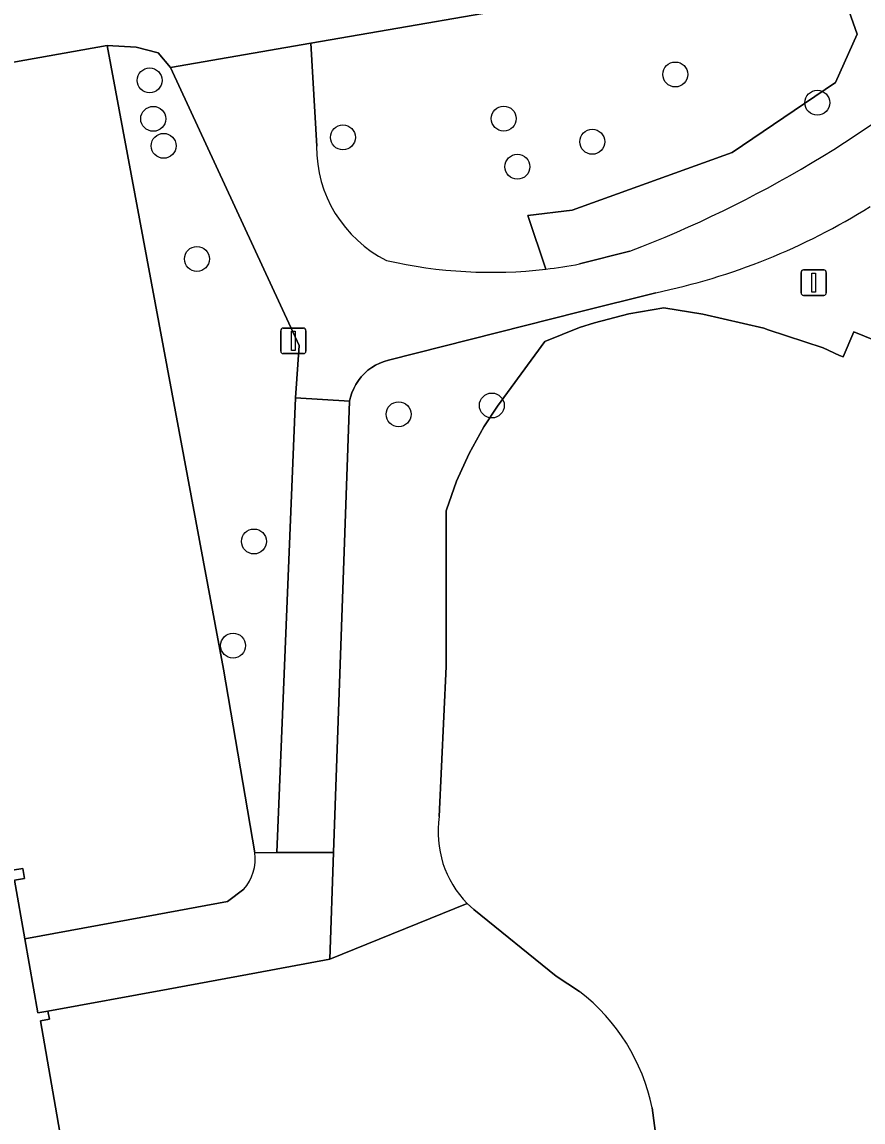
# Model space of a CAD drawing. Extents: x 157793 to 159380, y 380877 to 382313.
# Drawn here: x 158478.12 to 158511.12, y 381330.66 to 381373.82 of the extents above; entities that cross this region are included whole.
import ezdxf

# ---------------------------------------------------------------- set-up
doc = ezdxf.new("R2010")
doc.units = 0
for name, color, linetype in [('IMGEO_Boom', 7, 'Continuous'), ('IMGEO_Erf', 7, 'Continuous'), ('IMGEO_Groenvoorziening', 7, 'Continuous'), ('IMGEO_Hek', 7, 'Continuous'), ('IMGEO_Lichtmast', 7, 'Continuous'), ('IMGEO_Pand', 7, 'Continuous'), ('IMGEO_Voetpad_halfverhard', 7, 'Continuous'), ('IMGEO_Voetpad_open', 7, 'Continuous'), ('IMGEO_Waterloop', 7, 'Continuous')]:
    doc.layers.add(name, color=color, linetype=linetype)

msp = doc.modelspace()

# ---------------------------------------------------------------- linework, layer by layer
at = {"layer": 'IMGEO_Boom'}
for centre in [(158483.13, 381371.53), (158503.752, 381371.76), (158509.324, 381370.651), (158483.27, 381370.02), (158497.023, 381370.031), (158483.68, 381368.96), (158490.713, 381369.293), (158500.493, 381369.119), (158497.557, 381368.14), (158484.984, 381364.523), (158496.555, 381358.774), (158492.897, 381358.43), (158487.22, 381353.439), (158486.404, 381349.352)]:
    msp.add_circle(centre, 0.489, dxfattribs=at)
at = {"layer": 'IMGEO_Erf'}
for points in [[(158481.462, 381372.891), (158461.336, 381369.318)], [(158487.257, 381341.23), (158486.034, 381348.429), (158481.462, 381372.891)], [(158477.75, 381340.542), (158478.151, 381340.612), (158478.219, 381340.221), (158477.833, 381340.153), (158478.236, 381337.845), (158483.42, 381338.8), (158486.19, 381339.31), (158486.826, 381339.793)], [(158500, 381335.778), (158499.08, 381336.389), (158495.844, 381339), (158495.592, 381339.235), (158490.2, 381337.053), (158487.321, 381336.521), (158483.858, 381335.881), (158479.142, 381335.01), (158479.196, 381334.698), (158478.847, 381334.637), (158479.765, 381329.369)], [(158503.39, 381327.054), (158502.843, 381331.221)]]:
    msp.add_lwpolyline(points, dxfattribs=at)
for centre, radius, start, end in [((158485.403, 381341.003), 1.868, 319.6285, 6.9803), ((158495.288, 381329.673), 7.713, 11.5813, 52.3368)]:
    msp.add_arc(centre, radius, start, end, dxfattribs=at)
at = {"layer": 'IMGEO_Groenvoorziening'}
for points in [[(158512.514, 381376.986), (158509.776, 381376.511), (158510.885, 381373.346), (158510.042, 381371.446), (158505.984, 381368.702), (158499.712, 381366.433), (158497.973, 381366.222), (158498.671, 381364.123)], [(158498.671, 381364.123), (158497.973, 381366.222), (158499.712, 381366.433), (158505.984, 381368.702), (158510.042, 381371.446), (158510.885, 381373.346), (158509.776, 381376.511), (158489.456, 381372.988), (158489.683, 381368.943)], [(158500, 381364.329), (158501.972, 381364.824)], [(158502.987, 381363.2), (158500, 381362.447), (158492.505, 381360.556), (158492.33, 381360.505), (158492.16, 381360.439), (158491.996, 381360.358), (158491.841, 381360.263), (158491.695, 381360.155), (158491.558, 381360.033), (158491.434, 381359.9), (158491.321, 381359.757), (158491.222, 381359.603), (158491.137, 381359.442), (158491.067, 381359.274), (158491.012, 381359.1), (158490.976, 381358.939), (158490.348, 381341.233), (158490.2, 381337.053), (158495.592, 381339.235)], [(158494.495, 381342.649), (158494.762, 381348.528), (158494.765, 381354.641), (158494.778, 381354.686), (158495.17, 381355.811), (158495.661, 381356.895), (158496.247, 381357.932), (158496.775, 381358.747), (158498.635, 381361.282), (158500, 381361.833), (158500.577, 381362.023), (158501.93, 381362.373), (158503.309, 381362.601), (158504.828, 381362.363), (158507.222, 381361.807), (158507.402, 381361.748), (158509.557, 381361.04), (158510.199, 381360.741), (158510.339, 381360.681), (158510.755, 381361.663), (158511.599, 381361.326)]]:
    msp.add_lwpolyline(points, dxfattribs=at)
msp.add_lwpolyline([(158488.851, 381359.069), (158488.995, 381361.132), (158483.952, 381372.034), (158483.468, 381372.608), (158482.608, 381372.832), (158481.462, 381372.891), (158486.034, 381348.429), (158487.257, 381341.23), (158488.121, 381341.231)], close=True, dxfattribs=at)
for centre, radius, start, end in [((158485.443, 381407.867), 46.108, 291.0071, 310.7889), ((158494.645, 381368.902), 4.963, 179.5279, 243.4212), ((158497.785, 381388.283), 25.617, 281.717, 302.0855), ((158496.532, 381382.32), 18.322, 257.0465, 276.7036), ((158496.472, 381382.702), 18.709, 276.7512, 280.8707), ((158498.443, 381342.034), 3.996, 171.1506, 224.4764)]:
    msp.add_arc(centre, radius, start, end, dxfattribs=at)
at = {"layer": 'IMGEO_Hek'}
for points in [[(158486.034, 381348.429), (158487.257, 381341.23)], [(158495.592, 381339.235), (158490.2, 381337.053)]]:
    msp.add_lwpolyline(points, dxfattribs=at)
at = {"layer": 'IMGEO_Lichtmast'}
for p, q in [((158508.688, 381363.193), (158508.688, 381363.993)), ((158508.688, 381363.993), (158508.688, 381363.193)), ((158508.788, 381364.093), (158509.578, 381364.093)), ((158509.578, 381364.093), (158508.788, 381364.093)), ((158509.678, 381363.993), (158509.678, 381363.193)), ((158509.678, 381363.193), (158509.678, 381363.993)), ((158509.578, 381363.093), (158508.788, 381363.093)), ((158508.788, 381363.093), (158509.578, 381363.093)), ((158488.271, 381360.909), (158488.271, 381361.709)), ((158488.271, 381361.709), (158488.271, 381360.909)), ((158488.371, 381361.809), (158489.161, 381361.809)), ((158489.161, 381361.809), (158488.371, 381361.809)), ((158489.261, 381361.709), (158489.261, 381360.909)), ((158489.261, 381360.909), (158489.261, 381361.709)), ((158489.161, 381360.809), (158488.371, 381360.809)), ((158488.371, 381360.809), (158489.161, 381360.809))]:
    msp.add_line(p, q, dxfattribs=at)
for points in [[(158509.108, 381363.968), (158509.258, 381363.968), (158509.258, 381363.218), (158509.108, 381363.218), (158509.108, 381363.968)], [(158488.691, 381361.684), (158488.841, 381361.684), (158488.841, 381360.934), (158488.691, 381360.934), (158488.691, 381361.684)]]:
    msp.add_lwpolyline(points, dxfattribs=at)
for centre, start, end in [((158508.788, 381363.993), 90, 180), ((158508.788, 381363.993), 90, 180), ((158509.578, 381363.993), 0, 90), ((158509.578, 381363.993), 360, 90), ((158508.788, 381363.193), 180, 270), ((158508.788, 381363.193), 180, 270), ((158509.578, 381363.193), 270, 0), ((158509.578, 381363.193), 270, 0), ((158488.371, 381361.709), 90, 180), ((158488.371, 381361.709), 90, 180), ((158489.161, 381361.709), 0, 90), ((158489.161, 381361.709), 360, 90), ((158488.371, 381360.909), 180, 270), ((158488.371, 381360.909), 180, 270), ((158489.161, 381360.909), 270, 0), ((158489.161, 381360.909), 270, 0)]:
    msp.add_arc(centre, 0.1, start, end, dxfattribs=at)
at = {"layer": 'IMGEO_Pand'}
msp.add_lwpolyline([(158479.765, 381329.369), (158478.847, 381334.637), (158479.196, 381334.698), (158479.142, 381335.01), (158478.743, 381334.941), (158478.236, 381337.845), (158477.833, 381340.153), (158478.219, 381340.221), (158478.151, 381340.612), (158477.75, 381340.542)], dxfattribs=at)
at = {"layer": 'IMGEO_Voetpad_halfverhard'}
for points in [[(158489.683, 381368.943), (158489.456, 381372.988), (158483.952, 381372.034), (158488.995, 381361.132), (158488.851, 381359.069), (158490.976, 381358.939), (158491.012, 381359.1), (158491.067, 381359.274), (158491.137, 381359.442), (158491.222, 381359.603), (158491.321, 381359.757), (158491.434, 381359.9), (158491.558, 381360.033), (158491.695, 381360.155), (158491.841, 381360.263), (158491.996, 381360.358), (158492.16, 381360.439), (158492.33, 381360.505), (158492.505, 381360.556), (158500, 381362.447), (158502.987, 381363.2)], [(158501.972, 381364.824), (158500, 381364.329)]]:
    msp.add_lwpolyline(points, dxfattribs=at)
for centre, radius, start, end in [((158485.443, 381407.867), 46.108, 291.0071, 310.7889), ((158494.645, 381368.902), 4.963, 179.5279, 243.4212), ((158497.785, 381388.283), 25.617, 281.717, 302.0855), ((158496.532, 381382.32), 18.322, 257.0465, 276.7036), ((158496.472, 381382.702), 18.709, 276.7512, 280.8707)]:
    msp.add_arc(centre, radius, start, end, dxfattribs=at)
at = {"layer": 'IMGEO_Voetpad_open'}
for points in [[(158447.5, 381364.418), (158452.986, 381365.391), (158457.387, 381366.172), (158457.116, 381367.731), (158458.103, 381367.902), (158457.962, 381368.535), (158459.975, 381368.817), (158459.926, 381369.105), (158461.342, 381369.394), (158461.336, 381369.318), (158481.462, 381372.891), (158482.608, 381372.832), (158483.468, 381372.608), (158483.952, 381372.034), (158489.456, 381372.988), (158509.776, 381376.511)], [(158486.826, 381339.793), (158486.19, 381339.31), (158483.42, 381338.8), (158478.236, 381337.845), (158478.743, 381334.941), (158479.142, 381335.01), (158483.858, 381335.881), (158487.321, 381336.521), (158490.2, 381337.053), (158490.348, 381341.233)], [(158490.348, 381341.233), (158488.121, 381341.231), (158487.257, 381341.23)]]:
    msp.add_lwpolyline(points, dxfattribs=at)
msp.add_lwpolyline([(158490.976, 381358.939), (158488.851, 381359.069), (158488.121, 381341.231), (158490.348, 381341.233)], close=True, dxfattribs=at)
msp.add_arc((158485.403, 381341.003), 1.868, 319.6285, 6.9803, dxfattribs=at)
at = {"layer": 'IMGEO_Waterloop'}
for points in [[(158511.599, 381361.326), (158510.755, 381361.663), (158510.339, 381360.681), (158510.199, 381360.741), (158509.557, 381361.04), (158507.402, 381361.748), (158507.222, 381361.807), (158504.828, 381362.363), (158503.309, 381362.601), (158501.93, 381362.373), (158500.577, 381362.023), (158500, 381361.833), (158498.635, 381361.282), (158496.775, 381358.747), (158496.247, 381357.932), (158495.661, 381356.895), (158495.17, 381355.811), (158494.778, 381354.686), (158494.765, 381354.641), (158494.762, 381348.528), (158494.495, 381342.649)], [(158495.592, 381339.235), (158495.844, 381339), (158499.08, 381336.389), (158500, 381335.778)], [(158502.843, 381331.221), (158503.39, 381327.054), (158504.257, 381291.969)]]:
    msp.add_lwpolyline(points, dxfattribs=at)
for centre, radius, start, end in [((158498.443, 381342.034), 3.996, 171.1506, 224.4764), ((158495.288, 381329.673), 7.713, 11.5813, 52.3368)]:
    msp.add_arc(centre, radius, start, end, dxfattribs=at)

doc.saveas('drawing.dxf')
